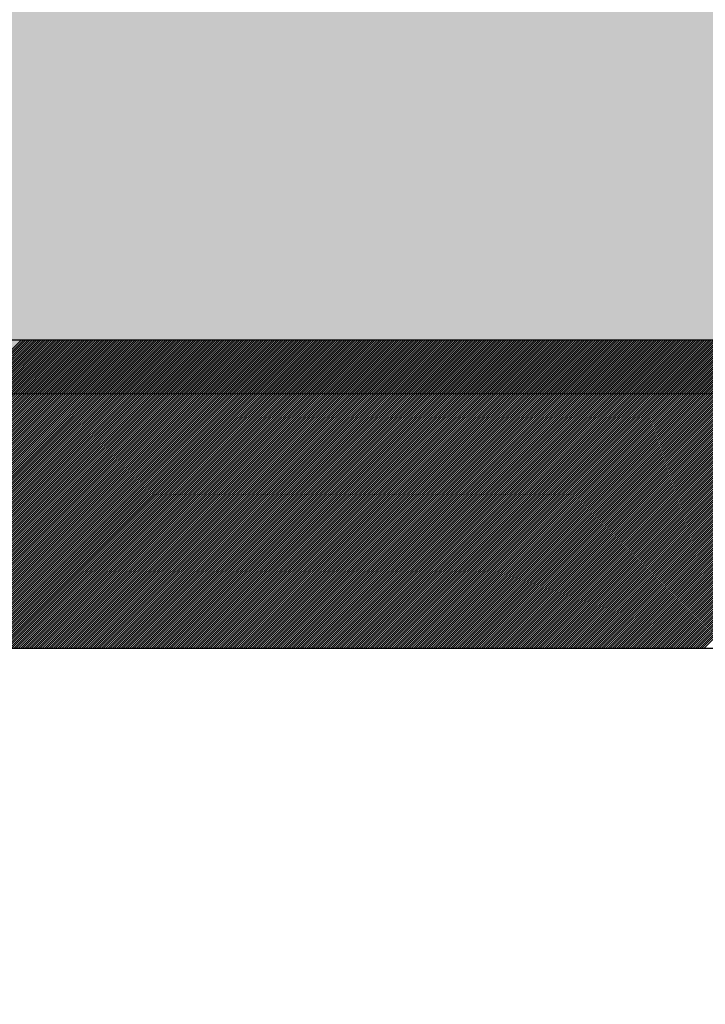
# Model space of a CAD drawing. Extents: x 3940905 to 4145695, y 925352 to 1109797.
# Tile 661 of 1056: x 4034208 to 4034263, y 1099070 to 1099149. Entities that reach past the tile are written whole.
import ezdxf

# ---------------------------------------------------------------- set-up
doc = ezdxf.new("R2010")
doc.units = 0
doc.header["$LTSCALE"] = 750
doc.header["$MEASUREMENT"] = 0
doc.layers.get('0').update_dxf_attribs({"linetype": 'CONTINUOUS', "lineweight": 0})
doc.layers.add('CKD Equipments', color=252, linetype='CONTINUOUS', lineweight=0)
doc.layers.add('COLUMN', color=1, linetype='CONTINUOUS', lineweight=9)

# ---------------------------------------------------------------- blocks, each defined once
blk = doc.blocks.new('COLUMN')
at = {"layer": 'COLUMN'}
h = blk.add_hatch(color=1, dxfattribs=at)
h.dxf.hatch_style = 1
h.paths.add_polyline_path([(2683498.959, 965771.063), (2684447.959, 965771.063), (2684447.959, 965331.063), (2683498.959, 965331.063)])
h.paths.add_polyline_path([(2684237.959, 970191.063), (2683498.959, 970191.063), (2683498.959, 969191.063), (2684237.959, 969191.063)])
h.paths.add_polyline_path([(2687442.959, 969266.063), (2687037.959, 969266.063), (2687037.959, 970031.063), (2687442.959, 970031.063)])
h.paths.add_polyline_path([(2687107.959, 972041.447), (2687643.959, 972041.447), (2687643.959, 971756.063), (2687107.959, 971756.063)])
h.paths.add_polyline_path([(2683498.959, 973491.063), (2684407.959, 973491.063), (2684407.959, 973041.063), (2683498.959, 973041.063)])
h.paths.add_polyline_path([(2683648.959, 975761.063), (2683977.959, 975761.063), (2683977.959, 975211.063), (2683648.959, 975211.063)])
h.paths.add_polyline_path([(2686977.959, 975811.063), (2687727.959, 975811.063), (2687727.959, 975476.063), (2686977.959, 975476.063)])
h.paths.add_polyline_path([(2689868.959, 975851.063), (2689027.959, 975851.063), (2689027.959, 975556.063), (2689868.959, 975556.063)])
h.paths.add_polyline_path([(2686977.959, 973346.063), (2687643.959, 973346.063), (2687643.959, 973116.063), (2686977.959, 973116.063)])
h.paths.add_polyline_path([(2683823.959, 977646.063), (2684028.959, 977646.063), (2684028.959, 977211.063), (2683823.959, 977211.063)])
h.paths.add_polyline_path([(2683823.959, 979911.063), (2684103.959, 979911.063), (2684103.959, 980241.063), (2683823.959, 980241.063)])
h.paths.add_polyline_path([(2687803.959, 979891.063), (2688003.959, 979891.063), (2688003.959, 980241.063), (2687803.959, 980241.063)])
h.paths.add_polyline_path([(2691583.959, 979836.063), (2692013.959, 979836.063), (2692013.959, 980241.063), (2691583.959, 980241.063)])
h.paths.add_polyline_path([(2691695.959, 977346.063), (2692013.959, 977346.063), (2692013.959, 976786.063), (2691695.959, 976786.063)])
h.paths.add_polyline_path([(2687442.959, 965841.063), (2686812.959, 965841.063), (2686812.959, 965401.063), (2687442.959, 965401.063)])
h.paths.add_polyline_path([(2687467.959, 963421.063), (2686702.959, 963421.063), (2686702.959, 962976.063), (2687467.959, 962976.063)])
h.paths.add_polyline_path([(2684167.959, 963191.063), (2683398.959, 963191.063), (2683398.959, 962446.063), (2684167.959, 962446.063)])
h.paths.add_polyline_path([(2684447.959, 958916.063), (2683398.959, 958916.063), (2683398.959, 959356.063), (2684447.959, 959356.063)])
h.paths.add_polyline_path([(2684447.959, 957356.063), (2683413.959, 957356.063), (2683413.959, 956916.063), (2684447.959, 956916.063)])
h.paths.add_polyline_path([(2687457.959, 957436.063), (2686707.959, 957436.063), (2686707.959, 956996.063), (2687457.959, 956996.063)])
h.paths.add_polyline_path([(2687452.959, 959516.063), (2686692.959, 959516.063), (2686692.959, 959086.063), (2687452.959, 959086.063)])
h.paths.add_polyline_path([(2683413.959, 953326.063), (2684312.959, 953326.063), (2684312.959, 953776.063), (2683413.959, 953776.063)])
h.paths.add_polyline_path([(2683293.959, 952396.063), (2683767.959, 952396.063), (2683767.959, 951976.063), (2683293.959, 951976.063)])
h.paths.add_polyline_path([(2682463.959, 977841.063), (2681833.959, 977841.063), (2681833.959, 977051.063), (2682463.959, 977051.063)])
at = {"color": 2}
blk.add_lwpolyline([(2682463.959, 977841.063), (2681833.959, 977841.063), (2681833.959, 977051.063), (2682463.959, 977051.063)], close=True, dxfattribs=at)
at = {"layer": 'COLUMN', "color": 1}
blk.add_lwpolyline([(2682463.959, 977841.063), (2681833.959, 977841.063), (2681833.959, 977051.063), (2682463.959, 977051.063)], close=True, dxfattribs=at)

msp = doc.modelspace()

# ---------------------------------------------------------------- linework, layer by layer
at = {"layer": 'CKD Equipments', "lineweight": -2, "ltscale": 0.2}
for p, q in [((4034540.236, 1099123.329, -7.609), (4033875.236, 1099123.329, -7.609)), ((4034540.236, 1099123.329, -7.609), (4033875.236, 1099123.329, -7.609)), ((4034515.236, 1099098.329, -7.609), (4033900.236, 1099098.329, -7.609))]:
    msp.add_line(p, q, dxfattribs=at)
at = {"layer": 'CKD Equipments', "color": 43, "linetype": 'Continuous', "lineweight": -2, "ltscale": 0.2}
for p, q in [((4034182.952, 1099098.329, -7.609), (4034207.952, 1099123.329, -7.609)), ((4034183.128, 1099098.329, -7.609), (4034208.128, 1099123.329, -7.609)), ((4034183.305, 1099098.329, -7.609), (4034208.305, 1099123.329, -7.609)), ((4034183.482, 1099098.329, -7.609), (4034208.482, 1099123.329, -7.609)), ((4034183.659, 1099098.329, -7.609), (4034208.659, 1099123.329, -7.609)), ((4034183.835, 1099098.329, -7.609), (4034208.835, 1099123.329, -7.609)), ((4034184.012, 1099098.329, -7.609), (4034209.012, 1099123.329, -7.609)), ((4034184.189, 1099098.329, -7.609), (4034209.189, 1099123.329, -7.609)), ((4034184.366, 1099098.329, -7.609), (4034209.366, 1099123.329, -7.609)), ((4034184.543, 1099098.329, -7.609), (4034209.543, 1099123.329, -7.609)), ((4034184.719, 1099098.329, -7.609), (4034209.719, 1099123.329, -7.609)), ((4034184.896, 1099098.329, -7.609), (4034209.896, 1099123.329, -7.609)), ((4034185.073, 1099098.329, -7.609), (4034210.073, 1099123.329, -7.609)), ((4034185.25, 1099098.329, -7.609), (4034210.25, 1099123.329, -7.609)), ((4034185.426, 1099098.329, -7.609), (4034210.426, 1099123.329, -7.609)), ((4034185.603, 1099098.329, -7.609), (4034210.603, 1099123.329, -7.609)), ((4034185.78, 1099098.329, -7.609), (4034210.78, 1099123.329, -7.609)), ((4034185.957, 1099098.329, -7.609), (4034210.957, 1099123.329, -7.609)), ((4034186.134, 1099098.329, -7.609), (4034211.134, 1099123.329, -7.609)), ((4034186.31, 1099098.329, -7.609), (4034211.31, 1099123.329, -7.609)), ((4034186.487, 1099098.329, -7.609), (4034211.487, 1099123.329, -7.609)), ((4034186.664, 1099098.329, -7.609), (4034211.664, 1099123.329, -7.609)), ((4034186.841, 1099098.329, -7.609), (4034211.841, 1099123.329, -7.609)), ((4034187.017, 1099098.329, -7.609), (4034212.017, 1099123.329, -7.609)), ((4034187.194, 1099098.329, -7.609), (4034212.194, 1099123.329, -7.609)), ((4034187.371, 1099098.329, -7.609), (4034212.371, 1099123.329, -7.609)), ((4034187.548, 1099098.329, -7.609), (4034212.548, 1099123.329, -7.609)), ((4034187.725, 1099098.329, -7.609), (4034212.725, 1099123.329, -7.609)), ((4034187.901, 1099098.329, -7.609), (4034212.901, 1099123.329, -7.609)), ((4034188.078, 1099098.329, -7.609), (4034213.078, 1099123.329, -7.609)), ((4034188.255, 1099098.329, -7.609), (4034213.255, 1099123.329, -7.609)), ((4034188.432, 1099098.329, -7.609), (4034213.432, 1099123.329, -7.609)), ((4034188.608, 1099098.329, -7.609), (4034213.608, 1099123.329, -7.609)), ((4034188.785, 1099098.329, -7.609), (4034213.785, 1099123.329, -7.609)), ((4034188.962, 1099098.329, -7.609), (4034213.962, 1099123.329, -7.609)), ((4034189.139, 1099098.329, -7.609), (4034214.139, 1099123.329, -7.609)), ((4034189.316, 1099098.329, -7.609), (4034214.316, 1099123.329, -7.609)), ((4034189.492, 1099098.329, -7.609), (4034214.492, 1099123.329, -7.609)), ((4034189.669, 1099098.329, -7.609), (4034214.669, 1099123.329, -7.609)), ((4034189.846, 1099098.329, -7.609), (4034214.846, 1099123.329, -7.609)), ((4034190.023, 1099098.329, -7.609), (4034215.023, 1099123.329, -7.609)), ((4034190.199, 1099098.329, -7.609), (4034215.199, 1099123.329, -7.609)), ((4034190.376, 1099098.329, -7.609), (4034215.376, 1099123.329, -7.609)), ((4034190.553, 1099098.329, -7.609), (4034215.553, 1099123.329, -7.609)), ((4034190.73, 1099098.329, -7.609), (4034215.73, 1099123.329, -7.609)), ((4034190.906, 1099098.329, -7.609), (4034215.906, 1099123.329, -7.609)), ((4034191.083, 1099098.329, -7.609), (4034216.083, 1099123.329, -7.609)), ((4034191.26, 1099098.329, -7.609), (4034216.26, 1099123.329, -7.609)), ((4034191.437, 1099098.329, -7.609), (4034216.437, 1099123.329, -7.609)), ((4034191.614, 1099098.329, -7.609), (4034216.614, 1099123.329, -7.609)), ((4034191.79, 1099098.329, -7.609), (4034216.79, 1099123.329, -7.609)), ((4034191.967, 1099098.329, -7.609), (4034216.967, 1099123.329, -7.609)), ((4034192.144, 1099098.329, -7.609), (4034217.144, 1099123.329, -7.609)), ((4034192.321, 1099098.329, -7.609), (4034217.321, 1099123.329, -7.609)), ((4034192.497, 1099098.329, -7.609), (4034217.497, 1099123.329, -7.609)), ((4034192.674, 1099098.329, -7.609), (4034217.674, 1099123.329, -7.609)), ((4034192.851, 1099098.329, -7.609), (4034217.851, 1099123.329, -7.609)), ((4034193.028, 1099098.329, -7.609), (4034218.028, 1099123.329, -7.609)), ((4034193.205, 1099098.329, -7.609), (4034218.205, 1099123.329, -7.609)), ((4034193.381, 1099098.329, -7.609), (4034218.381, 1099123.329, -7.609)), ((4034193.558, 1099098.329, -7.609), (4034218.558, 1099123.329, -7.609)), ((4034193.735, 1099098.329, -7.609), (4034218.735, 1099123.329, -7.609)), ((4034193.912, 1099098.329, -7.609), (4034218.912, 1099123.329, -7.609)), ((4034194.088, 1099098.329, -7.609), (4034219.088, 1099123.329, -7.609)), ((4034194.265, 1099098.329, -7.609), (4034219.265, 1099123.329, -7.609)), ((4034194.442, 1099098.329, -7.609), (4034219.442, 1099123.329, -7.609)), ((4034194.619, 1099098.329, -7.609), (4034219.619, 1099123.329, -7.609)), ((4034194.796, 1099098.329, -7.609), (4034219.796, 1099123.329, -7.609)), ((4034194.972, 1099098.329, -7.609), (4034219.972, 1099123.329, -7.609)), ((4034195.149, 1099098.329, -7.609), (4034220.149, 1099123.329, -7.609)), ((4034195.326, 1099098.329, -7.609), (4034220.326, 1099123.329, -7.609)), ((4034195.503, 1099098.329, -7.609), (4034220.503, 1099123.329, -7.609)), ((4034195.679, 1099098.329, -7.609), (4034220.679, 1099123.329, -7.609)), ((4034195.856, 1099098.329, -7.609), (4034220.856, 1099123.329, -7.609)), ((4034196.033, 1099098.329, -7.609), (4034221.033, 1099123.329, -7.609)), ((4034196.21, 1099098.329, -7.609), (4034221.21, 1099123.329, -7.609)), ((4034196.387, 1099098.329, -7.609), (4034221.387, 1099123.329, -7.609)), ((4034196.563, 1099098.329, -7.609), (4034221.563, 1099123.329, -7.609)), ((4034196.74, 1099098.329, -7.609), (4034221.74, 1099123.329, -7.609)), ((4034196.917, 1099098.329, -7.609), (4034221.917, 1099123.329, -7.609)), ((4034197.094, 1099098.329, -7.609), (4034222.094, 1099123.329, -7.609)), ((4034197.27, 1099098.329, -7.609), (4034222.27, 1099123.329, -7.609)), ((4034197.447, 1099098.329, -7.609), (4034222.447, 1099123.329, -7.609)), ((4034197.624, 1099098.329, -7.609), (4034222.624, 1099123.329, -7.609)), ((4034197.801, 1099098.329, -7.609), (4034222.801, 1099123.329, -7.609)), ((4034197.978, 1099098.329, -7.609), (4034222.978, 1099123.329, -7.609)), ((4034198.154, 1099098.329, -7.609), (4034223.154, 1099123.329, -7.609)), ((4034198.331, 1099098.329, -7.609), (4034223.331, 1099123.329, -7.609)), ((4034198.508, 1099098.329, -7.609), (4034223.508, 1099123.329, -7.609)), ((4034198.685, 1099098.329, -7.609), (4034223.685, 1099123.329, -7.609)), ((4034198.861, 1099098.329, -7.609), (4034223.861, 1099123.329, -7.609)), ((4034199.038, 1099098.329, -7.609), (4034224.038, 1099123.329, -7.609)), ((4034199.215, 1099098.329, -7.609), (4034224.215, 1099123.329, -7.609)), ((4034199.392, 1099098.329, -7.609), (4034224.392, 1099123.329, -7.609)), ((4034199.569, 1099098.329, -7.609), (4034224.569, 1099123.329, -7.609)), ((4034199.745, 1099098.329, -7.609), (4034224.745, 1099123.329, -7.609)), ((4034199.922, 1099098.329, -7.609), (4034224.922, 1099123.329, -7.609)), ((4034200.099, 1099098.329, -7.609), (4034225.099, 1099123.329, -7.609)), ((4034200.276, 1099098.329, -7.609), (4034225.276, 1099123.329, -7.609)), ((4034200.452, 1099098.329, -7.609), (4034225.452, 1099123.329, -7.609)), ((4034200.629, 1099098.329, -7.609), (4034225.629, 1099123.329, -7.609)), ((4034200.806, 1099098.329, -7.609), (4034225.806, 1099123.329, -7.609)), ((4034200.983, 1099098.329, -7.609), (4034225.983, 1099123.329, -7.609)), ((4034201.16, 1099098.329, -7.609), (4034226.16, 1099123.329, -7.609)), ((4034201.336, 1099098.329, -7.609), (4034226.336, 1099123.329, -7.609)), ((4034201.513, 1099098.329, -7.609), (4034226.513, 1099123.329, -7.609)), ((4034201.69, 1099098.329, -7.609), (4034226.69, 1099123.329, -7.609)), ((4034201.867, 1099098.329, -7.609), (4034226.867, 1099123.329, -7.609)), ((4034202.043, 1099098.329, -7.609), (4034227.043, 1099123.329, -7.609)), ((4034202.22, 1099098.329, -7.609), (4034227.22, 1099123.329, -7.609)), ((4034202.397, 1099098.329, -7.609), (4034227.397, 1099123.329, -7.609)), ((4034202.574, 1099098.329, -7.609), (4034227.574, 1099123.329, -7.609)), ((4034202.751, 1099098.329, -7.609), (4034227.751, 1099123.329, -7.609)), ((4034202.927, 1099098.329, -7.609), (4034227.927, 1099123.329, -7.609)), ((4034203.104, 1099098.329, -7.609), (4034228.104, 1099123.329, -7.609)), ((4034203.281, 1099098.329, -7.609), (4034228.281, 1099123.329, -7.609)), ((4034203.458, 1099098.329, -7.609), (4034228.458, 1099123.329, -7.609)), ((4034203.634, 1099098.329, -7.609), (4034228.634, 1099123.329, -7.609)), ((4034203.811, 1099098.329, -7.609), (4034228.811, 1099123.329, -7.609)), ((4034203.988, 1099098.329, -7.609), (4034228.988, 1099123.329, -7.609)), ((4034204.165, 1099098.329, -7.609), (4034229.165, 1099123.329, -7.609)), ((4034204.342, 1099098.329, -7.609), (4034229.342, 1099123.329, -7.609)), ((4034204.518, 1099098.329, -7.609), (4034229.518, 1099123.329, -7.609)), ((4034204.695, 1099098.329, -7.609), (4034229.695, 1099123.329, -7.609)), ((4034204.872, 1099098.329, -7.609), (4034229.872, 1099123.329, -7.609)), ((4034205.049, 1099098.329, -7.609), (4034230.049, 1099123.329, -7.609)), ((4034205.225, 1099098.329, -7.609), (4034230.225, 1099123.329, -7.609)), ((4034205.402, 1099098.329, -7.609), (4034230.402, 1099123.329, -7.609)), ((4034205.579, 1099098.329, -7.609), (4034230.579, 1099123.329, -7.609)), ((4034205.756, 1099098.329, -7.609), (4034230.756, 1099123.329, -7.609)), ((4034205.933, 1099098.329, -7.609), (4034230.933, 1099123.329, -7.609)), ((4034206.109, 1099098.329, -7.609), (4034231.109, 1099123.329, -7.609)), ((4034206.286, 1099098.329, -7.609), (4034231.286, 1099123.329, -7.609)), ((4034206.463, 1099098.329, -7.609), (4034231.463, 1099123.329, -7.609)), ((4034206.64, 1099098.329, -7.609), (4034231.64, 1099123.329, -7.609)), ((4034206.816, 1099098.329, -7.609), (4034231.816, 1099123.329, -7.609)), ((4034206.993, 1099098.329, -7.609), (4034231.993, 1099123.329, -7.609)), ((4034207.17, 1099098.329, -7.609), (4034232.17, 1099123.329, -7.609)), ((4034207.347, 1099098.329, -7.609), (4034232.347, 1099123.329, -7.609)), ((4034207.524, 1099098.329, -7.609), (4034232.524, 1099123.329, -7.609)), ((4034207.7, 1099098.329, -7.609), (4034232.7, 1099123.329, -7.609)), ((4034207.877, 1099098.329, -7.609), (4034232.877, 1099123.329, -7.609)), ((4034208.054, 1099098.329, -7.609), (4034233.054, 1099123.329, -7.609)), ((4034208.231, 1099098.329, -7.609), (4034233.231, 1099123.329, -7.609)), ((4034208.407, 1099098.329, -7.609), (4034233.407, 1099123.329, -7.609)), ((4034208.584, 1099098.329, -7.609), (4034233.584, 1099123.329, -7.609)), ((4034208.761, 1099098.329, -7.609), (4034233.761, 1099123.329, -7.609)), ((4034208.938, 1099098.329, -7.609), (4034233.938, 1099123.329, -7.609)), ((4034209.114, 1099098.329, -7.609), (4034234.114, 1099123.329, -7.609)), ((4034209.291, 1099098.329, -7.609), (4034234.291, 1099123.329, -7.609)), ((4034209.468, 1099098.329, -7.609), (4034234.468, 1099123.329, -7.609)), ((4034209.645, 1099098.329, -7.609), (4034234.645, 1099123.329, -7.609)), ((4034209.822, 1099098.329, -7.609), (4034234.822, 1099123.329, -7.609)), ((4034209.998, 1099098.329, -7.609), (4034234.998, 1099123.329, -7.609)), ((4034210.175, 1099098.329, -7.609), (4034235.175, 1099123.329, -7.609)), ((4034210.352, 1099098.329, -7.609), (4034235.352, 1099123.329, -7.609)), ((4034210.529, 1099098.329, -7.609), (4034235.529, 1099123.329, -7.609)), ((4034210.705, 1099098.329, -7.609), (4034235.705, 1099123.329, -7.609)), ((4034210.882, 1099098.329, -7.609), (4034235.882, 1099123.329, -7.609)), ((4034211.059, 1099098.329, -7.609), (4034236.059, 1099123.329, -7.609)), ((4034211.236, 1099098.329, -7.609), (4034236.236, 1099123.329, -7.609)), ((4034211.413, 1099098.329, -7.609), (4034236.413, 1099123.329, -7.609)), ((4034211.589, 1099098.329, -7.609), (4034236.589, 1099123.329, -7.609)), ((4034211.766, 1099098.329, -7.609), (4034236.766, 1099123.329, -7.609)), ((4034211.943, 1099098.329, -7.609), (4034236.943, 1099123.329, -7.609)), ((4034212.12, 1099098.329, -7.609), (4034237.12, 1099123.329, -7.609)), ((4034212.296, 1099098.329, -7.609), (4034237.296, 1099123.329, -7.609)), ((4034212.473, 1099098.329, -7.609), (4034237.473, 1099123.329, -7.609)), ((4034212.65, 1099098.329, -7.609), (4034237.65, 1099123.329, -7.609)), ((4034212.827, 1099098.329, -7.609), (4034237.827, 1099123.329, -7.609)), ((4034213.004, 1099098.329, -7.609), (4034238.004, 1099123.329, -7.609)), ((4034213.18, 1099098.329, -7.609), (4034238.18, 1099123.329, -7.609)), ((4034213.357, 1099098.329, -7.609), (4034238.357, 1099123.329, -7.609)), ((4034213.534, 1099098.329, -7.609), (4034238.534, 1099123.329, -7.609)), ((4034213.711, 1099098.329, -7.609), (4034238.711, 1099123.329, -7.609)), ((4034213.887, 1099098.329, -7.609), (4034238.887, 1099123.329, -7.609)), ((4034214.064, 1099098.329, -7.609), (4034239.064, 1099123.329, -7.609)), ((4034214.241, 1099098.329, -7.609), (4034239.241, 1099123.329, -7.609)), ((4034214.418, 1099098.329, -7.609), (4034239.418, 1099123.329, -7.609)), ((4034214.595, 1099098.329, -7.609), (4034239.595, 1099123.329, -7.609)), ((4034214.771, 1099098.329, -7.609), (4034239.771, 1099123.329, -7.609)), ((4034214.948, 1099098.329, -7.609), (4034239.948, 1099123.329, -7.609)), ((4034215.125, 1099098.329, -7.609), (4034240.125, 1099123.329, -7.609)), ((4034215.302, 1099098.329, -7.609), (4034240.302, 1099123.329, -7.609)), ((4034215.478, 1099098.329, -7.609), (4034240.478, 1099123.329, -7.609)), ((4034215.655, 1099098.329, -7.609), (4034240.655, 1099123.329, -7.609)), ((4034215.832, 1099098.329, -7.609), (4034240.832, 1099123.329, -7.609)), ((4034216.009, 1099098.329, -7.609), (4034241.009, 1099123.329, -7.609)), ((4034216.186, 1099098.329, -7.609), (4034241.186, 1099123.329, -7.609)), ((4034216.362, 1099098.329, -7.609), (4034241.362, 1099123.329, -7.609)), ((4034216.539, 1099098.329, -7.609), (4034241.539, 1099123.329, -7.609)), ((4034216.716, 1099098.329, -7.609), (4034241.716, 1099123.329, -7.609)), ((4034216.893, 1099098.329, -7.609), (4034241.893, 1099123.329, -7.609)), ((4034217.069, 1099098.329, -7.609), (4034242.069, 1099123.329, -7.609)), ((4034217.246, 1099098.329, -7.609), (4034242.246, 1099123.329, -7.609)), ((4034217.423, 1099098.329, -7.609), (4034242.423, 1099123.329, -7.609)), ((4034217.6, 1099098.329, -7.609), (4034242.6, 1099123.329, -7.609)), ((4034217.777, 1099098.329, -7.609), (4034242.777, 1099123.329, -7.609)), ((4034217.953, 1099098.329, -7.609), (4034242.953, 1099123.329, -7.609)), ((4034218.13, 1099098.329, -7.609), (4034243.13, 1099123.329, -7.609)), ((4034218.307, 1099098.329, -7.609), (4034243.307, 1099123.329, -7.609)), ((4034218.484, 1099098.329, -7.609), (4034243.484, 1099123.329, -7.609)), ((4034218.66, 1099098.329, -7.609), (4034243.66, 1099123.329, -7.609)), ((4034218.837, 1099098.329, -7.609), (4034243.837, 1099123.329, -7.609)), ((4034219.014, 1099098.329, -7.609), (4034244.014, 1099123.329, -7.609)), ((4034219.191, 1099098.329, -7.609), (4034244.191, 1099123.329, -7.609)), ((4034219.368, 1099098.329, -7.609), (4034244.368, 1099123.329, -7.609)), ((4034219.544, 1099098.329, -7.609), (4034244.544, 1099123.329, -7.609)), ((4034219.721, 1099098.329, -7.609), (4034244.721, 1099123.329, -7.609)), ((4034219.898, 1099098.329, -7.609), (4034244.898, 1099123.329, -7.609)), ((4034220.075, 1099098.329, -7.609), (4034245.075, 1099123.329, -7.609)), ((4034220.251, 1099098.329, -7.609), (4034245.251, 1099123.329, -7.609)), ((4034220.428, 1099098.329, -7.609), (4034245.428, 1099123.329, -7.609)), ((4034220.605, 1099098.329, -7.609), (4034245.605, 1099123.329, -7.609)), ((4034220.782, 1099098.329, -7.609), (4034245.782, 1099123.329, -7.609)), ((4034220.959, 1099098.329, -7.609), (4034245.959, 1099123.329, -7.609)), ((4034221.135, 1099098.329, -7.609), (4034246.135, 1099123.329, -7.609)), ((4034221.312, 1099098.329, -7.609), (4034246.312, 1099123.329, -7.609)), ((4034221.489, 1099098.329, -7.609), (4034246.489, 1099123.329, -7.609)), ((4034221.666, 1099098.329, -7.609), (4034246.666, 1099123.329, -7.609)), ((4034221.842, 1099098.329, -7.609), (4034246.842, 1099123.329, -7.609)), ((4034222.019, 1099098.329, -7.609), (4034247.019, 1099123.329, -7.609)), ((4034222.196, 1099098.329, -7.609), (4034247.196, 1099123.329, -7.609)), ((4034222.373, 1099098.329, -7.609), (4034247.373, 1099123.329, -7.609)), ((4034222.55, 1099098.329, -7.609), (4034247.55, 1099123.329, -7.609)), ((4034222.726, 1099098.329, -7.609), (4034247.726, 1099123.329, -7.609)), ((4034222.903, 1099098.329, -7.609), (4034247.903, 1099123.329, -7.609)), ((4034223.08, 1099098.329, -7.609), (4034248.08, 1099123.329, -7.609)), ((4034223.257, 1099098.329, -7.609), (4034248.257, 1099123.329, -7.609)), ((4034223.433, 1099098.329, -7.609), (4034248.433, 1099123.329, -7.609)), ((4034223.61, 1099098.329, -7.609), (4034248.61, 1099123.329, -7.609)), ((4034223.787, 1099098.329, -7.609), (4034248.787, 1099123.329, -7.609)), ((4034223.964, 1099098.329, -7.609), (4034248.964, 1099123.329, -7.609)), ((4034224.141, 1099098.329, -7.609), (4034249.141, 1099123.329, -7.609)), ((4034224.317, 1099098.329, -7.609), (4034249.317, 1099123.329, -7.609)), ((4034224.494, 1099098.329, -7.609), (4034249.494, 1099123.329, -7.609)), ((4034224.671, 1099098.329, -7.609), (4034249.671, 1099123.329, -7.609)), ((4034224.848, 1099098.329, -7.609), (4034249.848, 1099123.329, -7.609)), ((4034225.024, 1099098.329, -7.609), (4034250.024, 1099123.329, -7.609)), ((4034225.201, 1099098.329, -7.609), (4034250.201, 1099123.329, -7.609)), ((4034225.378, 1099098.329, -7.609), (4034250.378, 1099123.329, -7.609)), ((4034225.555, 1099098.329, -7.609), (4034250.555, 1099123.329, -7.609)), ((4034225.732, 1099098.329, -7.609), (4034250.732, 1099123.329, -7.609)), ((4034225.908, 1099098.329, -7.609), (4034250.908, 1099123.329, -7.609)), ((4034226.085, 1099098.329, -7.609), (4034251.085, 1099123.329, -7.609)), ((4034226.262, 1099098.329, -7.609), (4034251.262, 1099123.329, -7.609)), ((4034226.439, 1099098.329, -7.609), (4034251.439, 1099123.329, -7.609)), ((4034226.615, 1099098.329, -7.609), (4034251.615, 1099123.329, -7.609)), ((4034226.792, 1099098.329, -7.609), (4034251.792, 1099123.329, -7.609)), ((4034226.969, 1099098.329, -7.609), (4034251.969, 1099123.329, -7.609)), ((4034227.146, 1099098.329, -7.609), (4034252.146, 1099123.329, -7.609)), ((4034227.322, 1099098.329, -7.609), (4034252.322, 1099123.329, -7.609)), ((4034227.499, 1099098.329, -7.609), (4034252.499, 1099123.329, -7.609)), ((4034227.676, 1099098.329, -7.609), (4034252.676, 1099123.329, -7.609)), ((4034227.853, 1099098.329, -7.609), (4034252.853, 1099123.329, -7.609)), ((4034228.03, 1099098.329, -7.609), (4034253.03, 1099123.329, -7.609)), ((4034228.206, 1099098.329, -7.609), (4034253.206, 1099123.329, -7.609)), ((4034228.383, 1099098.329, -7.609), (4034253.383, 1099123.329, -7.609)), ((4034228.56, 1099098.329, -7.609), (4034253.56, 1099123.329, -7.609)), ((4034228.737, 1099098.329, -7.609), (4034253.737, 1099123.329, -7.609)), ((4034228.913, 1099098.329, -7.609), (4034253.913, 1099123.329, -7.609)), ((4034229.09, 1099098.329, -7.609), (4034254.09, 1099123.329, -7.609)), ((4034229.267, 1099098.329, -7.609), (4034254.267, 1099123.329, -7.609)), ((4034229.444, 1099098.329, -7.609), (4034254.444, 1099123.329, -7.609)), ((4034229.621, 1099098.329, -7.609), (4034254.621, 1099123.329, -7.609)), ((4034229.797, 1099098.329, -7.609), (4034254.797, 1099123.329, -7.609)), ((4034229.974, 1099098.329, -7.609), (4034254.974, 1099123.329, -7.609)), ((4034230.151, 1099098.329, -7.609), (4034255.151, 1099123.329, -7.609)), ((4034230.328, 1099098.329, -7.609), (4034255.328, 1099123.329, -7.609)), ((4034230.504, 1099098.329, -7.609), (4034255.504, 1099123.329, -7.609)), ((4034230.681, 1099098.329, -7.609), (4034255.681, 1099123.329, -7.609)), ((4034230.858, 1099098.329, -7.609), (4034255.858, 1099123.329, -7.609)), ((4034231.035, 1099098.329, -7.609), (4034256.035, 1099123.329, -7.609)), ((4034231.212, 1099098.329, -7.609), (4034256.212, 1099123.329, -7.609)), ((4034231.388, 1099098.329, -7.609), (4034256.388, 1099123.329, -7.609)), ((4034231.565, 1099098.329, -7.609), (4034256.565, 1099123.329, -7.609)), ((4034231.742, 1099098.329, -7.609), (4034256.742, 1099123.329, -7.609)), ((4034231.919, 1099098.329, -7.609), (4034256.919, 1099123.329, -7.609)), ((4034232.095, 1099098.329, -7.609), (4034257.095, 1099123.329, -7.609)), ((4034232.272, 1099098.329, -7.609), (4034257.272, 1099123.329, -7.609)), ((4034232.449, 1099098.329, -7.609), (4034257.449, 1099123.329, -7.609)), ((4034232.626, 1099098.329, -7.609), (4034257.626, 1099123.329, -7.609)), ((4034232.803, 1099098.329, -7.609), (4034257.803, 1099123.329, -7.609)), ((4034232.979, 1099098.329, -7.609), (4034257.979, 1099123.329, -7.609)), ((4034233.156, 1099098.329, -7.609), (4034258.156, 1099123.329, -7.609)), ((4034233.333, 1099098.329, -7.609), (4034258.333, 1099123.329, -7.609)), ((4034233.51, 1099098.329, -7.609), (4034258.51, 1099123.329, -7.609)), ((4034233.686, 1099098.329, -7.609), (4034258.686, 1099123.329, -7.609)), ((4034233.863, 1099098.329, -7.609), (4034258.863, 1099123.329, -7.609)), ((4034234.04, 1099098.329, -7.609), (4034259.04, 1099123.329, -7.609)), ((4034234.217, 1099098.329, -7.609), (4034259.217, 1099123.329, -7.609)), ((4034234.394, 1099098.329, -7.609), (4034259.394, 1099123.329, -7.609)), ((4034234.57, 1099098.329, -7.609), (4034259.57, 1099123.329, -7.609)), ((4034234.747, 1099098.329, -7.609), (4034259.747, 1099123.329, -7.609)), ((4034234.924, 1099098.329, -7.609), (4034259.924, 1099123.329, -7.609)), ((4034235.101, 1099098.329, -7.609), (4034260.101, 1099123.329, -7.609)), ((4034235.277, 1099098.329, -7.609), (4034260.277, 1099123.329, -7.609)), ((4034235.454, 1099098.329, -7.609), (4034260.454, 1099123.329, -7.609)), ((4034235.631, 1099098.329, -7.609), (4034260.631, 1099123.329, -7.609)), ((4034235.808, 1099098.329, -7.609), (4034260.808, 1099123.329, -7.609)), ((4034235.985, 1099098.329, -7.609), (4034260.985, 1099123.329, -7.609)), ((4034236.161, 1099098.329, -7.609), (4034261.161, 1099123.329, -7.609)), ((4034236.338, 1099098.329, -7.609), (4034261.338, 1099123.329, -7.609)), ((4034236.515, 1099098.329, -7.609), (4034261.515, 1099123.329, -7.609)), ((4034236.692, 1099098.329, -7.609), (4034261.692, 1099123.329, -7.609)), ((4034236.868, 1099098.329, -7.609), (4034261.868, 1099123.329, -7.609)), ((4034237.045, 1099098.329, -7.609), (4034262.045, 1099123.329, -7.609)), ((4034237.222, 1099098.329, -7.609), (4034262.222, 1099123.329, -7.609)), ((4034237.399, 1099098.329, -7.609), (4034262.399, 1099123.329, -7.609)), ((4034237.576, 1099098.329, -7.609), (4034262.576, 1099123.329, -7.609)), ((4034237.752, 1099098.329, -7.609), (4034262.752, 1099123.329, -7.609)), ((4034237.929, 1099098.329, -7.609), (4034262.929, 1099123.329, -7.609)), ((4034238.106, 1099098.329, -7.609), (4034263.106, 1099123.329, -7.609)), ((4034238.283, 1099098.329, -7.609), (4034263.283, 1099123.329, -7.609)), ((4034238.459, 1099098.329, -7.609), (4034263.459, 1099123.329, -7.609)), ((4034238.636, 1099098.329, -7.609), (4034263.636, 1099123.329, -7.609)), ((4034238.813, 1099098.329, -7.609), (4034263.813, 1099123.329, -7.609)), ((4034238.99, 1099098.329, -7.609), (4034263.99, 1099123.329, -7.609)), ((4034239.167, 1099098.329, -7.609), (4034264.167, 1099123.329, -7.609)), ((4034239.343, 1099098.329, -7.609), (4034264.343, 1099123.329, -7.609)), ((4034239.52, 1099098.329, -7.609), (4034264.52, 1099123.329, -7.609)), ((4034239.697, 1099098.329, -7.609), (4034264.697, 1099123.329, -7.609)), ((4034239.874, 1099098.329, -7.609), (4034264.874, 1099123.329, -7.609)), ((4034240.05, 1099098.329, -7.609), (4034265.05, 1099123.329, -7.609)), ((4034240.227, 1099098.329, -7.609), (4034265.227, 1099123.329, -7.609)), ((4034240.404, 1099098.329, -7.609), (4034265.404, 1099123.329, -7.609)), ((4034240.581, 1099098.329, -7.609), (4034265.581, 1099123.329, -7.609)), ((4034240.758, 1099098.329, -7.609), (4034265.758, 1099123.329, -7.609)), ((4034240.934, 1099098.329, -7.609), (4034265.934, 1099123.329, -7.609)), ((4034241.111, 1099098.329, -7.609), (4034266.111, 1099123.329, -7.609)), ((4034241.288, 1099098.329, -7.609), (4034266.288, 1099123.329, -7.609)), ((4034241.465, 1099098.329, -7.609), (4034266.465, 1099123.329, -7.609)), ((4034241.641, 1099098.329, -7.609), (4034266.641, 1099123.329, -7.609)), ((4034241.818, 1099098.329, -7.609), (4034266.818, 1099123.329, -7.609)), ((4034241.995, 1099098.329, -7.609), (4034266.995, 1099123.329, -7.609)), ((4034242.172, 1099098.329, -7.609), (4034267.172, 1099123.329, -7.609)), ((4034242.349, 1099098.329, -7.609), (4034267.349, 1099123.329, -7.609)), ((4034242.525, 1099098.329, -7.609), (4034267.525, 1099123.329, -7.609)), ((4034242.702, 1099098.329, -7.609), (4034267.702, 1099123.329, -7.609)), ((4034242.879, 1099098.329, -7.609), (4034267.879, 1099123.329, -7.609)), ((4034243.056, 1099098.329, -7.609), (4034268.056, 1099123.329, -7.609)), ((4034243.232, 1099098.329, -7.609), (4034268.232, 1099123.329, -7.609)), ((4034243.409, 1099098.329, -7.609), (4034268.409, 1099123.329, -7.609)), ((4034243.586, 1099098.329, -7.609), (4034268.586, 1099123.329, -7.609)), ((4034243.763, 1099098.329, -7.609), (4034268.763, 1099123.329, -7.609)), ((4034243.94, 1099098.329, -7.609), (4034268.94, 1099123.329, -7.609)), ((4034244.116, 1099098.329, -7.609), (4034269.116, 1099123.329, -7.609)), ((4034244.293, 1099098.329, -7.609), (4034269.293, 1099123.329, -7.609)), ((4034244.47, 1099098.329, -7.609), (4034269.47, 1099123.329, -7.609)), ((4034244.647, 1099098.329, -7.609), (4034269.647, 1099123.329, -7.609)), ((4034244.823, 1099098.329, -7.609), (4034269.823, 1099123.329, -7.609)), ((4034245, 1099098.329, -7.609), (4034270, 1099123.329, -7.609)), ((4034245.177, 1099098.329, -7.609), (4034270.177, 1099123.329, -7.609)), ((4034245.354, 1099098.329, -7.609), (4034270.354, 1099123.329, -7.609)), ((4034245.53, 1099098.329, -7.609), (4034270.53, 1099123.329, -7.609)), ((4034245.707, 1099098.329, -7.609), (4034270.707, 1099123.329, -7.609)), ((4034245.884, 1099098.329, -7.609), (4034270.884, 1099123.329, -7.609)), ((4034246.061, 1099098.329, -7.609), (4034271.061, 1099123.329, -7.609)), ((4034246.238, 1099098.329, -7.609), (4034271.238, 1099123.329, -7.609)), ((4034246.414, 1099098.329, -7.609), (4034271.414, 1099123.329, -7.609)), ((4034246.591, 1099098.329, -7.609), (4034271.591, 1099123.329, -7.609)), ((4034246.768, 1099098.329, -7.609), (4034271.768, 1099123.329, -7.609)), ((4034246.945, 1099098.329, -7.609), (4034271.945, 1099123.329, -7.609)), ((4034247.121, 1099098.329, -7.609), (4034272.121, 1099123.329, -7.609)), ((4034247.298, 1099098.329, -7.609), (4034272.298, 1099123.329, -7.609)), ((4034247.475, 1099098.329, -7.609), (4034272.475, 1099123.329, -7.609)), ((4034247.652, 1099098.329, -7.609), (4034272.652, 1099123.329, -7.609)), ((4034247.829, 1099098.329, -7.609), (4034272.829, 1099123.329, -7.609)), ((4034248.005, 1099098.329, -7.609), (4034273.005, 1099123.329, -7.609)), ((4034248.182, 1099098.329, -7.609), (4034273.182, 1099123.329, -7.609)), ((4034248.359, 1099098.329, -7.609), (4034273.359, 1099123.329, -7.609)), ((4034248.536, 1099098.329, -7.609), (4034273.536, 1099123.329, -7.609)), ((4034248.712, 1099098.329, -7.609), (4034273.712, 1099123.329, -7.609)), ((4034248.889, 1099098.329, -7.609), (4034273.889, 1099123.329, -7.609)), ((4034249.066, 1099098.329, -7.609), (4034274.066, 1099123.329, -7.609)), ((4034249.243, 1099098.329, -7.609), (4034274.243, 1099123.329, -7.609)), ((4034249.42, 1099098.329, -7.609), (4034274.42, 1099123.329, -7.609)), ((4034249.596, 1099098.329, -7.609), (4034274.596, 1099123.329, -7.609)), ((4034249.773, 1099098.329, -7.609), (4034274.773, 1099123.329, -7.609)), ((4034249.95, 1099098.329, -7.609), (4034274.95, 1099123.329, -7.609)), ((4034250.127, 1099098.329, -7.609), (4034275.127, 1099123.329, -7.609)), ((4034250.303, 1099098.329, -7.609), (4034275.303, 1099123.329, -7.609)), ((4034250.48, 1099098.329, -7.609), (4034275.48, 1099123.329, -7.609)), ((4034250.657, 1099098.329, -7.609), (4034275.657, 1099123.329, -7.609)), ((4034250.834, 1099098.329, -7.609), (4034275.834, 1099123.329, -7.609)), ((4034251.011, 1099098.329, -7.609), (4034276.011, 1099123.329, -7.609)), ((4034251.187, 1099098.329, -7.609), (4034276.187, 1099123.329, -7.609)), ((4034251.364, 1099098.329, -7.609), (4034276.364, 1099123.329, -7.609)), ((4034251.541, 1099098.329, -7.609), (4034276.541, 1099123.329, -7.609)), ((4034251.718, 1099098.329, -7.609), (4034276.718, 1099123.329, -7.609)), ((4034251.894, 1099098.329, -7.609), (4034276.894, 1099123.329, -7.609)), ((4034252.071, 1099098.329, -7.609), (4034277.071, 1099123.329, -7.609)), ((4034252.248, 1099098.329, -7.609), (4034277.248, 1099123.329, -7.609)), ((4034252.425, 1099098.329, -7.609), (4034277.425, 1099123.329, -7.609)), ((4034252.602, 1099098.329, -7.609), (4034277.602, 1099123.329, -7.609)), ((4034252.778, 1099098.329, -7.609), (4034277.778, 1099123.329, -7.609)), ((4034252.955, 1099098.329, -7.609), (4034277.955, 1099123.329, -7.609)), ((4034253.132, 1099098.329, -7.609), (4034278.132, 1099123.329, -7.609)), ((4034253.309, 1099098.329, -7.609), (4034278.309, 1099123.329, -7.609)), ((4034253.485, 1099098.329, -7.609), (4034278.485, 1099123.329, -7.609)), ((4034253.662, 1099098.329, -7.609), (4034278.662, 1099123.329, -7.609)), ((4034253.839, 1099098.329, -7.609), (4034278.839, 1099123.329, -7.609)), ((4034254.016, 1099098.329, -7.609), (4034279.016, 1099123.329, -7.609)), ((4034254.193, 1099098.329, -7.609), (4034279.193, 1099123.329, -7.609)), ((4034254.369, 1099098.329, -7.609), (4034279.369, 1099123.329, -7.609)), ((4034254.546, 1099098.329, -7.609), (4034279.546, 1099123.329, -7.609)), ((4034254.723, 1099098.329, -7.609), (4034279.723, 1099123.329, -7.609)), ((4034254.9, 1099098.329, -7.609), (4034279.9, 1099123.329, -7.609)), ((4034255.076, 1099098.329, -7.609), (4034280.076, 1099123.329, -7.609)), ((4034255.253, 1099098.329, -7.609), (4034280.253, 1099123.329, -7.609)), ((4034255.43, 1099098.329, -7.609), (4034280.43, 1099123.329, -7.609)), ((4034255.607, 1099098.329, -7.609), (4034280.607, 1099123.329, -7.609)), ((4034255.784, 1099098.329, -7.609), (4034280.784, 1099123.329, -7.609)), ((4034255.96, 1099098.329, -7.609), (4034280.96, 1099123.329, -7.609)), ((4034256.137, 1099098.329, -7.609), (4034281.137, 1099123.329, -7.609)), ((4034256.314, 1099098.329, -7.609), (4034281.314, 1099123.329, -7.609)), ((4034256.491, 1099098.329, -7.609), (4034281.491, 1099123.329, -7.609)), ((4034256.667, 1099098.329, -7.609), (4034281.667, 1099123.329, -7.609)), ((4034256.844, 1099098.329, -7.609), (4034281.844, 1099123.329, -7.609)), ((4034257.021, 1099098.329, -7.609), (4034282.021, 1099123.329, -7.609)), ((4034257.198, 1099098.329, -7.609), (4034282.198, 1099123.329, -7.609)), ((4034257.375, 1099098.329, -7.609), (4034282.375, 1099123.329, -7.609)), ((4034257.551, 1099098.329, -7.609), (4034282.551, 1099123.329, -7.609)), ((4034257.728, 1099098.329, -7.609), (4034282.728, 1099123.329, -7.609)), ((4034257.905, 1099098.329, -7.609), (4034282.905, 1099123.329, -7.609)), ((4034258.082, 1099098.329, -7.609), (4034283.082, 1099123.329, -7.609)), ((4034258.258, 1099098.329, -7.609), (4034283.258, 1099123.329, -7.609)), ((4034258.435, 1099098.329, -7.609), (4034283.435, 1099123.329, -7.609)), ((4034258.612, 1099098.329, -7.609), (4034283.612, 1099123.329, -7.609)), ((4034258.789, 1099098.329, -7.609), (4034283.789, 1099123.329, -7.609)), ((4034258.966, 1099098.329, -7.609), (4034283.966, 1099123.329, -7.609)), ((4034259.142, 1099098.329, -7.609), (4034284.142, 1099123.329, -7.609)), ((4034259.319, 1099098.329, -7.609), (4034284.319, 1099123.329, -7.609)), ((4034259.496, 1099098.329, -7.609), (4034284.496, 1099123.329, -7.609)), ((4034259.673, 1099098.329, -7.609), (4034284.673, 1099123.329, -7.609)), ((4034259.849, 1099098.329, -7.609), (4034284.849, 1099123.329, -7.609)), ((4034260.026, 1099098.329, -7.609), (4034285.026, 1099123.329, -7.609)), ((4034260.203, 1099098.329, -7.609), (4034285.203, 1099123.329, -7.609)), ((4034260.38, 1099098.329, -7.609), (4034285.38, 1099123.329, -7.609)), ((4034260.557, 1099098.329, -7.609), (4034285.557, 1099123.329, -7.609)), ((4034260.733, 1099098.329, -7.609), (4034285.733, 1099123.329, -7.609)), ((4034260.91, 1099098.329, -7.609), (4034285.91, 1099123.329, -7.609)), ((4034261.087, 1099098.329, -7.609), (4034286.087, 1099123.329, -7.609)), ((4034261.264, 1099098.329, -7.609), (4034286.264, 1099123.329, -7.609)), ((4034261.44, 1099098.329, -7.609), (4034286.44, 1099123.329, -7.609)), ((4034261.617, 1099098.329, -7.609), (4034286.617, 1099123.329, -7.609)), ((4034261.794, 1099098.329, -7.609), (4034286.794, 1099123.329, -7.609)), ((4034261.971, 1099098.329, -7.609), (4034286.971, 1099123.329, -7.609)), ((4034262.148, 1099098.329, -7.609), (4034287.148, 1099123.329, -7.609)), ((4034262.324, 1099098.329, -7.609), (4034287.324, 1099123.329, -7.609)), ((4034262.501, 1099098.329, -7.609), (4034287.501, 1099123.329, -7.609)), ((4034262.678, 1099098.329, -7.609), (4034287.678, 1099123.329, -7.609)), ((4034262.855, 1099098.329, -7.609), (4034287.855, 1099123.329, -7.609)), ((4034263.031, 1099098.329, -7.609), (4034288.031, 1099123.329, -7.609)), ((4034263.208, 1099098.329, -7.609), (4034288.208, 1099123.329, -7.609))]:
    msp.add_line(p, q, dxfattribs=at)

# ---------------------------------------------------------------- block references
at = {"layer": 'COLUMN'}
msp.add_blockref('COLUMN', (1352057.848, 122067.901, -7.609), dxfattribs=at)

doc.saveas('drawing.dxf')
